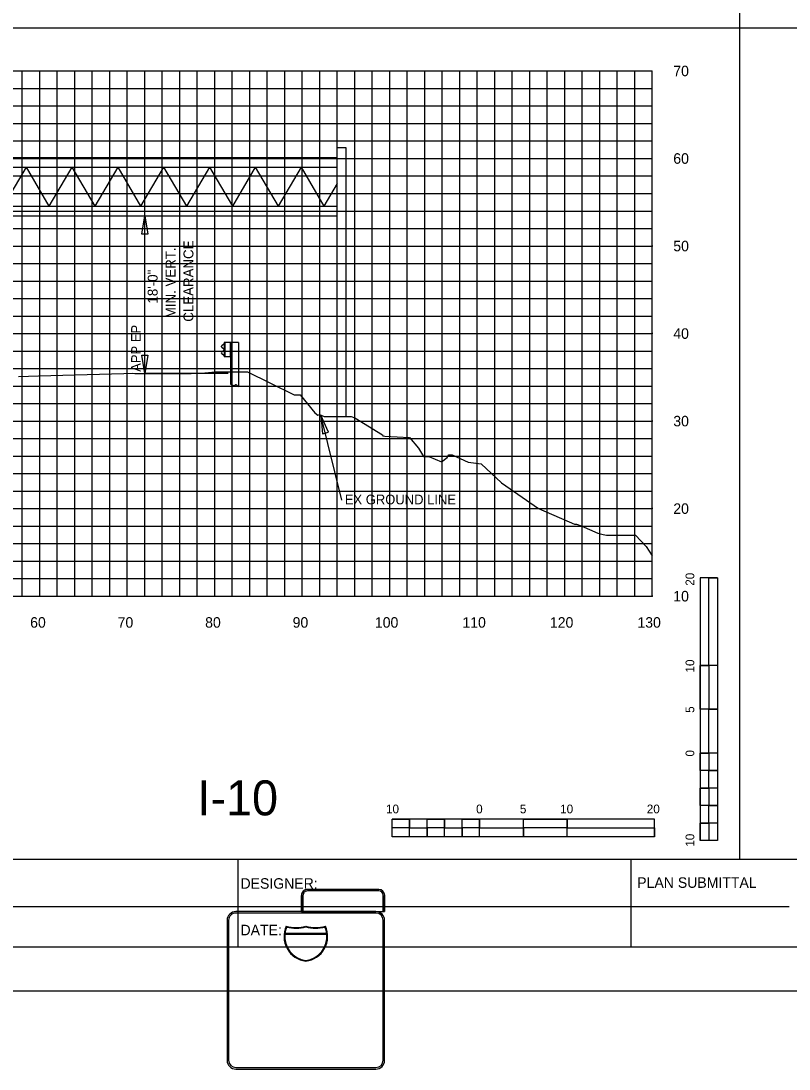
# Model space of a CAD drawing. Extents: x 1797809 to 2198143, y 249608 to 1237864.
# Drawn here: x 2194950.7 to 2195038.5, y 1237109.1 to 1237228.8 of the extents above; entities that cross this region are included whole.
import ezdxf

# ---------------------------------------------------------------- set-up
doc = ezdxf.new("R2010")
doc.units = 0
for name, color, linetype in [('10', 7, 'Continuous'), ('29', 7, 'Continuous'), ('3', 7, 'Continuous'), ('31', 7, 'Continuous'), ('60', 7, 'Continuous'), ('DESIGN - SHEET - Light Grid', 7, 'Continuous'), ('GSCOLORFILL', 7, 'Continuous'), ('GSDIMS', 7, 'Continuous'), ('GSOUTLINE', 7, 'Continuous'), ('GSSHT', 7, 'Continuous'), ('Level 33', 7, 'Continuous'), ('Level 45', 7, 'Continuous'), ('Level 55', 7, 'Continuous')]:
    doc.layers.add(name, color=color, linetype=linetype)

msp = doc.modelspace()

# ---------------------------------------------------------------- linework, layer by layer
at = {"layer": '29'}
for p, q in [((2194973.95, 1237192.07), (2194973.95, 1237190.46)), ((2194975.59, 1237192.07), (2194973.95, 1237192.07)), ((2194974, 1237192.07), (2194974, 1237190.46)), ((2194974.61, 1237192.07), (2194974.61, 1237190.46)), ((2194974.65, 1237192.07), (2194974.65, 1237187.37)), ((2194975.59, 1237192.07), (2194975.59, 1237187.08)), ((2194973.95, 1237191.93), (2194973.61, 1237191.66)), ((2194973.61, 1237191.59), (2194973.95, 1237191.33)), ((2194973.95, 1237191.2), (2194973.61, 1237190.93)), ((2194973.61, 1237190.86), (2194973.95, 1237190.6)), ((2194974.65, 1237190.46), (2194973.95, 1237190.46)), ((2194974.65, 1237187.37), (2194974.81, 1237187.26)), ((2194974.81, 1237187.26), (2194974.9, 1237187.21)), ((2194975.05, 1237187.19), (2194975.22, 1237187.24)), ((2194975.39, 1237187.21), (2194975.59, 1237187.08)), ((2195028.33, 1237165.19), (2195028.33, 1237135.19)), ((2195030.33, 1237165.19), (2195028.33, 1237165.19)), ((2195030.33, 1237165.19), (2195030.33, 1237155.19)), ((2195030.33, 1237165.19), (2195030.33, 1237135.19)), ((2195029.33, 1237155.19), (2195028.33, 1237155.19)), ((2195030.33, 1237155.19), (2195028.33, 1237155.19)), ((2195029.33, 1237155.19), (2195029.33, 1237150.19)), ((2195030.33, 1237150.19), (2195028.33, 1237150.19)), ((2195030.33, 1237150.19), (2195029.33, 1237150.19)), ((2195030.33, 1237150.19), (2195030.33, 1237145.19)), ((2195029.33, 1237145.19), (2195028.33, 1237145.19)), ((2195030.33, 1237145.19), (2195028.33, 1237145.19)), ((2195029.33, 1237145.19), (2195029.33, 1237143.19)), ((2195030.33, 1237143.19), (2195029.33, 1237143.19)), ((2195030.33, 1237143.19), (2195030.33, 1237141.19)), ((2195029.33, 1237141.19), (2195028.33, 1237141.19)), ((2195029.33, 1237141.19), (2195029.33, 1237139.19)), ((2195030.33, 1237139.19), (2195029.33, 1237139.19)), ((2195030.33, 1237139.19), (2195030.33, 1237137.19)), ((2195023.13, 1237137.63), (2194993.13, 1237137.63)), ((2194993.13, 1237135.63), (2194993.13, 1237137.63)), ((2194995.13, 1237136.63), (2194995.13, 1237137.63)), ((2194999.13, 1237136.63), (2194999.13, 1237137.63)), ((2195003.13, 1237136.63), (2195003.13, 1237137.63)), ((2195003.13, 1237135.63), (2195003.13, 1237137.63)), ((2195008.13, 1237135.63), (2195008.13, 1237137.63)), ((2195013.13, 1237136.63), (2195013.13, 1237137.63)), ((2195013.13, 1237135.63), (2195013.13, 1237137.63)), ((2195023.13, 1237135.63), (2195023.13, 1237137.63)), ((2195029.33, 1237137.19), (2195028.33, 1237137.19)), ((2195029.33, 1237137.19), (2195029.33, 1237135.19)), ((2194995.13, 1237136.63), (2194993.13, 1237136.63)), ((2194997.13, 1237135.63), (2194997.13, 1237136.63)), ((2194999.13, 1237136.63), (2194997.13, 1237136.63)), ((2195001.13, 1237135.63), (2195001.13, 1237136.63)), ((2195003.13, 1237136.63), (2195001.13, 1237136.63)), ((2195008.13, 1237135.63), (2195008.13, 1237136.63)), ((2195013.13, 1237136.63), (2195008.13, 1237136.63)), ((2195023.13, 1237135.63), (2194993.13, 1237135.63)), ((2194997.13, 1237135.63), (2194995.13, 1237135.63)), ((2195001.13, 1237135.63), (2194999.13, 1237135.63)), ((2195008.13, 1237135.63), (2195003.13, 1237135.63)), ((2195023.13, 1237135.63), (2195013.13, 1237135.63)), ((2195030.33, 1237135.19), (2195028.33, 1237135.19))]:
    msp.add_line(p, q, dxfattribs=at)
for points in [[(2195029.33, 1237155.19), (2195029.33, 1237165.19), (2195030.33, 1237165.19), (2195030.33, 1237155.19)], [(2195028.33, 1237150.19), (2195028.33, 1237155.19), (2195029.33, 1237155.19), (2195029.33, 1237150.19)], [(2195029.33, 1237145.19), (2195029.33, 1237150.19), (2195030.33, 1237150.19), (2195030.33, 1237145.19)], [(2195028.33, 1237143.19), (2195028.33, 1237145.19), (2195029.33, 1237145.19), (2195029.33, 1237143.19)], [(2195029.33, 1237141.19), (2195029.33, 1237143.19), (2195030.33, 1237143.19), (2195030.33, 1237141.19)], [(2195028.33, 1237139.19), (2195028.33, 1237141.19), (2195029.33, 1237141.19), (2195029.33, 1237139.19)], [(2195029.33, 1237137.19), (2195029.33, 1237139.19), (2195030.33, 1237139.19), (2195030.33, 1237137.19)], [(2194993.13, 1237137.63), (2194995.13, 1237137.63), (2194995.13, 1237136.63), (2194993.13, 1237136.63)], [(2194997.13, 1237137.63), (2194999.13, 1237137.63), (2194999.13, 1237136.63), (2194997.13, 1237136.63)], [(2195001.13, 1237137.63), (2195003.13, 1237137.63), (2195003.13, 1237136.63), (2195001.13, 1237136.63)], [(2195008.13, 1237137.63), (2195013.13, 1237137.63), (2195013.13, 1237136.63), (2195008.13, 1237136.63)], [(2195028.33, 1237135.19), (2195028.33, 1237137.19), (2195029.33, 1237137.19), (2195029.33, 1237135.19)], [(2194995.13, 1237136.63), (2194997.13, 1237136.63), (2194997.13, 1237135.63), (2194995.13, 1237135.63)], [(2194999.13, 1237136.63), (2195001.13, 1237136.63), (2195001.13, 1237135.63), (2194999.13, 1237135.63)], [(2195003.13, 1237136.63), (2195008.13, 1237136.63), (2195008.13, 1237135.63), (2195003.13, 1237135.63)], [(2195013.13, 1237136.63), (2195023.13, 1237136.63), (2195023.13, 1237135.63), (2195013.13, 1237135.63)]]:
    msp.add_lwpolyline(points, close=True, dxfattribs=at)
for centre, major_axis, start_param, end_param in [((2194973.64, 1237191.63), (-0.0469, 0), 5.497787, 7.096872), ((2194973.64, 1237190.89), (-0.0469, 0), 5.497787, 7.096872), ((2194975.28, 1237187.06), (-0.196, 0), 4.106844, 4.989921), ((2194975, 1237187.38), (-0.196, 0), 1.064721, 1.848328)]:
    msp.add_ellipse(centre, major_axis=major_axis, ratio=0.978687, start_param=start_param, end_param=end_param, dxfattribs=at)
at = {"layer": '3'}
for p, q in [((2195032.86, 1237228.05), (2195032.86, 1237323.05)), ((2194882.86, 1237228.05), (2195182.86, 1237228.05)), ((2195032.86, 1237133.05), (2195032.86, 1237228.05)), ((2194986.86, 1237183.63), (2194986.86, 1237214.33)), ((2194987.86, 1237214.33), (2194986.86, 1237214.33)), ((2194987.86, 1237183.63), (2194987.86, 1237214.33)), ((2194964.86, 1237188.56), (2194964.86, 1237206.56)), ((2194987.39, 1237174.09), (2194984.99, 1237183.78))]:
    msp.add_line(p, q, dxfattribs=at)
at = {"layer": '60'}
for p, q in [((2195022.86, 1237163.11), (2195022.86, 1237223.11)), ((2195022.92, 1237203.11), (2195022.86, 1237203.11)), ((2195022.92, 1237193.11), (2195022.86, 1237193.11)), ((2195022.92, 1237183.11), (2195022.86, 1237183.11)), ((2195022.92, 1237173.11), (2195022.86, 1237173.11)), ((2194892.86, 1237163.11), (2195022.86, 1237163.11)), ((2194952.86, 1237163.05), (2194952.86, 1237163.11)), ((2194962.86, 1237163.05), (2194962.86, 1237163.11)), ((2194972.86, 1237163.05), (2194972.86, 1237163.11)), ((2194982.86, 1237163.05), (2194982.86, 1237163.11)), ((2194992.86, 1237163.05), (2194992.86, 1237163.11)), ((2195002.86, 1237163.05), (2195002.86, 1237163.11)), ((2195012.86, 1237163.05), (2195012.86, 1237163.11)), ((2195022.86, 1237163.05), (2195022.86, 1237163.11)), ((2195022.92, 1237163.11), (2195022.86, 1237163.11))]:
    msp.add_line(p, q, dxfattribs=at)
at = {"layer": 'DESIGN - SHEET - Light Grid'}
msp.add_lwpolyline([(2194950.44, 1237188.22), (2194952.72, 1237188.29), (2194962.47, 1237188.56), (2194963.51, 1237188.57), (2194963.72, 1237188.56), (2194969.21, 1237188.54), (2194970.17, 1237188.54), (2194971.31, 1237188.6), (2194972.94, 1237188.72), (2194974.01, 1237188.74), (2194974.17, 1237188.75), (2194974.62, 1237188.75), (2194976.59, 1237188.72), (2194979.15, 1237187.49), (2194981.92, 1237186.12), (2194982.61, 1237186.12), (2194984.28, 1237184.07), (2194984.65, 1237183.78), (2194984.82, 1237183.85), (2194985.37, 1237183.63), (2194987.64, 1237183.63), (2194988.43, 1237183.63), (2194988.87, 1237183.49), (2194992.01, 1237181.54), (2194992.07, 1237181.41), (2194992.28, 1237181.4), (2194995.11, 1237181.25), (2194996.13, 1237180.02), (2194996.7, 1237179.05), (2194997.31, 1237179.07), (2194998.77, 1237178.45), (2194999.41, 1237178.95), (2194999.62, 1237179.26), (2194999.99, 1237179.26), (2195001.83, 1237178.43), (2195003.29, 1237178.22), (2195005.62, 1237176.07), (2195009.84, 1237173.11), (2195013.96, 1237171.35), (2195014.18, 1237171.35), (2195014.72, 1237171.15), (2195016.64, 1237170.31), (2195017.25, 1237170.16), (2195017.61, 1237170.08), (2195020.07, 1237170.08), (2195020.93, 1237170.08), (2195022.15, 1237168.77), (2195022.86, 1237167.7)], dxfattribs=at)
at = {"layer": 'GSCOLORFILL'}
for p, q in [((2194975.53, 1237123.04), (2194975.53, 1237133.05)), ((2195020.45, 1237123.04), (2195020.45, 1237133.05)), ((2194882.86, 1237127.65), (2195038.49, 1237127.65))]:
    msp.add_line(p, q, dxfattribs=at)
msp.add_lwpolyline([(2194870.36, 1237123.04), (2195192.86, 1237123.04), (2195192.86, 1237333.04), (2194870.36, 1237333.04)], close=True, dxfattribs=at)
at = {"layer": 'GSDIMS'}
for p, q in [((2194936.84, 1237213.22), (2194986.86, 1237213.22)), ((2194936.84, 1237212.11), (2194986.86, 1237212.11)), ((2194951.3, 1237212.11), (2194948.68, 1237207.67)), ((2194951.3, 1237212.11), (2194953.91, 1237207.67)), ((2194956.53, 1237212.11), (2194953.91, 1237207.67)), ((2194956.53, 1237212.11), (2194959.15, 1237207.67)), ((2194961.77, 1237212.11), (2194959.15, 1237207.67)), ((2194961.77, 1237212.11), (2194964.39, 1237207.67)), ((2194967.01, 1237212.11), (2194964.39, 1237207.67)), ((2194967.01, 1237212.11), (2194969.63, 1237207.67)), ((2194972.25, 1237212.11), (2194969.63, 1237207.67)), ((2194972.25, 1237212.11), (2194974.87, 1237207.67)), ((2194977.49, 1237212.11), (2194974.87, 1237207.67)), ((2194977.49, 1237212.11), (2194980.11, 1237207.67)), ((2194982.73, 1237212.11), (2194980.11, 1237207.67)), ((2194982.73, 1237212.11), (2194985.34, 1237207.67)), ((2194986.86, 1237210.24), (2194985.34, 1237207.67)), ((2194936.84, 1237207.67), (2194986.86, 1237207.67)), ((2194936, 1237206.56), (2194986.86, 1237206.56)), ((2194974.4, 1237188.56), (2194964.86, 1237188.56))]:
    msp.add_line(p, q, dxfattribs=at)
for points in [[(2194964.86, 1237206.56), (2194965.22, 1237204.48), (2194964.51, 1237204.48)], [(2194964.86, 1237188.56), (2194964.51, 1237190.64), (2194965.22, 1237190.64)], [(2194984.99, 1237183.78), (2194985.16, 1237181.64), (2194985.84, 1237181.83)]]:
    msp.add_lwpolyline(points, close=True, dxfattribs=at)
at = {"layer": 'GSOUTLINE'}
for p, q in [((2194982.77, 1237127.09), (2194982.77, 1237128.93)), ((2194982.77, 1237128.93), (2194982.77, 1237127.09)), ((2194982.94, 1237128.93), (2194982.94, 1237127.25)), ((2194983.44, 1237129.6), (2194991.61, 1237129.6)), ((2194991.61, 1237129.6), (2194983.44, 1237129.6)), ((2194991.61, 1237129.43), (2194983.44, 1237129.43)), ((2194992.1, 1237127.25), (2194992.1, 1237128.93)), ((2194992.27, 1237128.93), (2194992.27, 1237127.09)), ((2194992.27, 1237127.09), (2194992.27, 1237128.93)), ((2194991.27, 1237127.08), (2194975.27, 1237127.08)), ((2194991.27, 1237126.91), (2194975.27, 1237126.91)), ((2194982.94, 1237127.09), (2194982.77, 1237127.09)), ((2194982.77, 1237127.09), (2194992.27, 1237127.09)), ((2194982.94, 1237127.25), (2194982.94, 1237127.09)), ((2194992.1, 1237127.09), (2194992.1, 1237127.25)), ((2194992.27, 1237127.09), (2194992.1, 1237127.09)), ((2194974.27, 1237126.08), (2194974.27, 1237110.09)), ((2194974.44, 1237126.08), (2194974.44, 1237110.09)), ((2194992.1, 1237110.09), (2194992.1, 1237126.08)), ((2194992.27, 1237110.09), (2194992.27, 1237126.08)), ((2194975.27, 1237109.26), (2194991.27, 1237109.26)), ((2194975.27, 1237109.09), (2194991.27, 1237109.09))]:
    msp.add_line(p, q, dxfattribs=at)
for points in [[(2194980.86, 1237124.5), (2194985.67, 1237124.5)], [(2194985.66, 1237124.58), (2194980.87, 1237124.58)]]:
    msp.add_lwpolyline(points, dxfattribs=at)
for centre, major_axis, start_param, end_param in [((2194983.44, 1237128.93), (0.666, 0), 1.570796, 3.141593), ((2194983.44, 1237128.93), (0.666, 0), 1.570796, 3.141593), ((2194983.44, 1237128.93), (0.5, 0), 1.570796, 3.141593), ((2194991.61, 1237128.93), (0.666, 0), 0, 1.570796), ((2194991.61, 1237128.93), (0.666, 0), 0, 1.570796), ((2194991.61, 1237128.93), (0.5, 0), 0, 1.570796), ((2194975.27, 1237126.08), (1, 0), 1.570796, 3.141593), ((2194975.27, 1237126.08), (0.833, 0), 1.570796, 3.141593), ((2194991.27, 1237126.08), (1, 0), 0, 1.570796), ((2194991.27, 1237126.08), (0.833, 0), 0, 1.570796), ((2194983.6, 1237124.23), (2.83, 0), 2.709569, 4.594469), ((2194983.6, 1237124.23), (2.75, 0), 2.735396, 3.01287), ((2194982.15, 1237129.25), (4, 0), 4.428637, 4.996141), ((2194982.15, 1237129.25), (4.08, 0), 4.446475, 4.990194), ((2194984.39, 1237129.25), (4, 0), 4.428637, 4.996141), ((2194982.93, 1237124.23), (2.83, 0), 4.830309, 6.715209), ((2194984.39, 1237129.25), (4.08, 0), 4.434584, 4.978303), ((2194982.93, 1237124.23), (2.75, 0), 0.128722, 0.406196), ((2194983.6, 1237124.23), (2.75, 0), 3.043371, 4.590878), ((2194982.93, 1237124.23), (2.75, 0), 4.8339, 6.381407), ((2194975.27, 1237110.09), (1, 0), 3.141593, 4.712389), ((2194975.27, 1237110.09), (0.833, 0), 3.141593, 4.712389), ((2194991.27, 1237110.09), (1, 0), 4.712389, 6.283185), ((2194991.27, 1237110.09), (0.833, 0), 4.712389, 6.283185)]:
    msp.add_ellipse(centre, major_axis=major_axis, ratio=0.999829, start_param=start_param, end_param=end_param, dxfattribs=at)
at = {"layer": 'GSSHT'}
for p, q in [((2194892.86, 1237223.11), (2195022.86, 1237223.11)), ((2194950.86, 1237163.11), (2194950.86, 1237223.11)), ((2194952.86, 1237163.11), (2194952.86, 1237223.11)), ((2194954.86, 1237163.11), (2194954.86, 1237223.11)), ((2194956.86, 1237163.11), (2194956.86, 1237223.11)), ((2194958.86, 1237163.11), (2194958.86, 1237223.11)), ((2194960.86, 1237163.11), (2194960.86, 1237223.11)), ((2194962.86, 1237163.11), (2194962.86, 1237223.11)), ((2194964.86, 1237163.11), (2194964.86, 1237223.11)), ((2194966.86, 1237163.11), (2194966.86, 1237223.11)), ((2194968.86, 1237163.11), (2194968.86, 1237223.11)), ((2194970.86, 1237163.11), (2194970.86, 1237223.11)), ((2194972.86, 1237163.11), (2194972.86, 1237223.11)), ((2194974.86, 1237163.11), (2194974.86, 1237223.11)), ((2194976.86, 1237163.11), (2194976.86, 1237223.11)), ((2194978.86, 1237163.11), (2194978.86, 1237223.11)), ((2194980.86, 1237163.11), (2194980.86, 1237223.11)), ((2194982.86, 1237163.11), (2194982.86, 1237223.11)), ((2194984.86, 1237163.11), (2194984.86, 1237223.11)), ((2194986.86, 1237163.11), (2194986.86, 1237223.11)), ((2194988.86, 1237163.11), (2194988.86, 1237223.11)), ((2194990.86, 1237163.11), (2194990.86, 1237223.11)), ((2194992.86, 1237163.11), (2194992.86, 1237223.11)), ((2194994.86, 1237163.11), (2194994.86, 1237223.11)), ((2194996.86, 1237163.11), (2194996.86, 1237223.11)), ((2194998.86, 1237163.11), (2194998.86, 1237223.11)), ((2195000.86, 1237163.11), (2195000.86, 1237223.11)), ((2195002.86, 1237163.11), (2195002.86, 1237223.11)), ((2195004.86, 1237163.11), (2195004.86, 1237223.11)), ((2195006.86, 1237163.11), (2195006.86, 1237223.11)), ((2195008.86, 1237163.11), (2195008.86, 1237223.11)), ((2195010.86, 1237163.11), (2195010.86, 1237223.11)), ((2195012.86, 1237163.11), (2195012.86, 1237223.11)), ((2195014.86, 1237163.11), (2195014.86, 1237223.11)), ((2195016.86, 1237163.11), (2195016.86, 1237223.11)), ((2195018.86, 1237163.11), (2195018.86, 1237223.11)), ((2195020.86, 1237163.11), (2195020.86, 1237223.11)), ((2195022.86, 1237163.11), (2195022.86, 1237223.11)), ((2194892.86, 1237221.11), (2195022.86, 1237221.11)), ((2194892.86, 1237219.11), (2195022.86, 1237219.11)), ((2194892.86, 1237217.11), (2195022.86, 1237217.11)), ((2194892.86, 1237215.11), (2195022.86, 1237215.11)), ((2194892.86, 1237213.11), (2195022.86, 1237213.11)), ((2194892.86, 1237211.11), (2195022.86, 1237211.11)), ((2194892.86, 1237209.11), (2195022.86, 1237209.11)), ((2194892.86, 1237207.11), (2195022.86, 1237207.11)), ((2194892.86, 1237205.11), (2195022.86, 1237205.11)), ((2194892.86, 1237203.11), (2195022.86, 1237203.11)), ((2194892.86, 1237201.11), (2195022.86, 1237201.11)), ((2194892.86, 1237199.11), (2195022.86, 1237199.11)), ((2194892.86, 1237197.11), (2195022.86, 1237197.11)), ((2194892.86, 1237195.11), (2195022.86, 1237195.11)), ((2194892.86, 1237193.11), (2195022.86, 1237193.11)), ((2194892.86, 1237191.11), (2195022.86, 1237191.11)), ((2194892.86, 1237189.11), (2195022.86, 1237189.11)), ((2194892.86, 1237187.11), (2195022.86, 1237187.11)), ((2194892.86, 1237185.11), (2195022.86, 1237185.11)), ((2194892.86, 1237183.11), (2195022.86, 1237183.11)), ((2194892.86, 1237181.11), (2195022.86, 1237181.11)), ((2194892.86, 1237179.11), (2195022.86, 1237179.11)), ((2194892.86, 1237177.11), (2195022.86, 1237177.11)), ((2194892.86, 1237175.11), (2195022.86, 1237175.11)), ((2194892.86, 1237173.11), (2195022.86, 1237173.11)), ((2194892.86, 1237171.11), (2195022.86, 1237171.11)), ((2194892.86, 1237169.11), (2195022.86, 1237169.11)), ((2194892.86, 1237167.11), (2195022.86, 1237167.11)), ((2194892.86, 1237165.11), (2195022.86, 1237165.11)), ((2194892.86, 1237163.11), (2195022.86, 1237163.11))]:
    msp.add_line(p, q, dxfattribs=at)
msp.add_lwpolyline([(2194857.86, 1237118.04), (2195197.86, 1237118.04), (2195197.86, 1237338.04), (2194857.86, 1237338.04)], close=True, dxfattribs=at)
at = {"layer": 'Level 45'}
msp.add_lwpolyline([(2194882.86, 1237133.05), (2195182.86, 1237133.05), (2195182.86, 1237323.05), (2194882.86, 1237323.05)], close=True, dxfattribs=at)

# ---------------------------------------------------------------- texts
at = {"layer": '10'}
for s, p in [('60', (2194951.76, 1237159.51)), ('70', (2194961.76, 1237159.51)), ('80', (2194971.76, 1237159.51)), ('90', (2194981.76, 1237159.51)), ('100', (2194991.16, 1237159.51)), ('110', (2195001.16, 1237159.51)), ('120', (2195011.16, 1237159.51)), ('130', (2195021.16, 1237159.51))]:
    msp.add_text(s, height=1.2, dxfattribs=at).set_placement(p)
at = {"layer": '29'}
for s, height, rotation, p in [('20', 0.999, 90.0572, (2195027.66, 1237164.3)), ('10', 0.999, 90.0572, (2195027.66, 1237154.39)), ('5', 1, 90.0572, (2195027.66, 1237149.78)), ('0', 1, 90.0572, (2195027.66, 1237144.79)), ('10', 0.999, 0.0572, (2194992.43, 1237138.3)), ('0', 1, 0.0572, (2195002.73, 1237138.3)), ('5', 0.999, 0.0572, (2195007.73, 1237138.3)), ('10', 0.999, 0.0572, (2195012.33, 1237138.3)), ('20', 0.999, 0.0572, (2195022.23, 1237138.3)), ('10', 0.999, 90.0572, (2195027.66, 1237134.49))]:
    msp.add_text(s, height=height, rotation=rotation, dxfattribs=at).set_placement(p)
at = {"layer": '31'}
for s, p in [('70', (2195025.26, 1237222.51)), ('60', (2195025.26, 1237212.51)), ('50', (2195025.26, 1237202.51)), ('40', (2195025.26, 1237192.51)), ('30', (2195025.26, 1237182.51)), ('20', (2195025.26, 1237172.51)), ('10', (2195025.26, 1237162.51))]:
    msp.add_text(s, height=1.2, dxfattribs=at).set_placement(p)
at = {"layer": 'GSOUTLINE'}
for s, p in [('PLAN SUBMITTAL', (2195021.14, 1237129.79)), ('DESIGNER:', (2194975.8, 1237129.69)), ('DATE:', (2194975.8, 1237124.37))]:
    msp.add_text(s, height=1.2, rotation=360, dxfattribs=at).set_placement(p)
at = {"layer": 'Level 33'}
msp.add_text('I-10', height=3.998, rotation=360, dxfattribs=at).set_placement((2194970.88, 1237138.07))
at = {"layer": 'Level 55'}
for s, height, p in [('MIN. VERT.', 1.135, (2194968.38, 1237194.86)), ('CLEARANCE', 1.135, (2194970.42, 1237194.46)), ('18\'-0"', 1.135, (2194966.33, 1237196.54)), ('APP EP', 1.11, (2194964.41, 1237188.74))]:
    msp.add_text(s, height=height, rotation=90, dxfattribs=at).set_placement(p)
msp.add_text('EX GROUND LINE', height=1.1105, dxfattribs=at).set_placement((2194987.72, 1237173.6))

doc.saveas('drawing.dxf')
